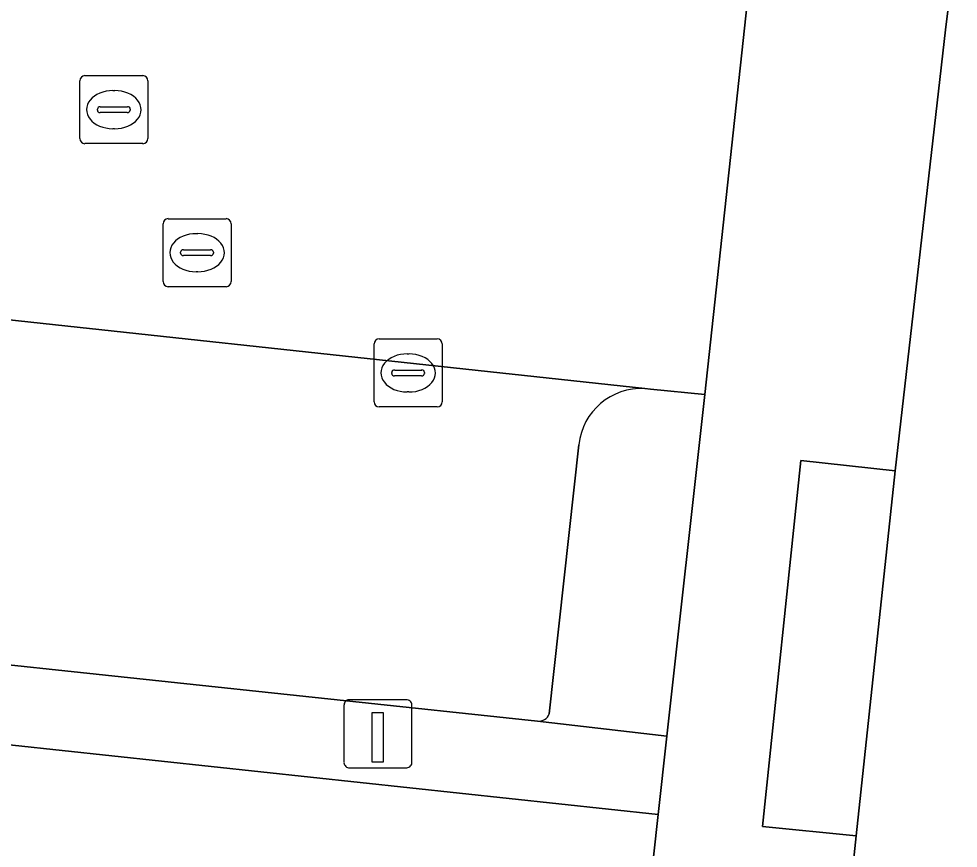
# Model space of a CAD drawing. Extents: x 162026 to 163502, y 387295 to 388169.
# Drawn here: x 162163.14 to 162176.95, y 387780.73 to 387792.93 of the extents above; entities that cross this region are included whole.
import ezdxf

# ---------------------------------------------------------------- set-up
doc = ezdxf.new("R2010")
doc.units = 0
for name, color, linetype in [('IMGEO_Groenvoorziening', 7, 'Continuous'), ('IMGEO_Kolk', 7, 'Continuous'), ('IMGEO_Laadpaal', 7, 'Continuous'), ('IMGEO_Parkeervlak_open', 7, 'Continuous'), ('IMGEO_Rijbaan_lokaal_open', 7, 'Continuous'), ('IMGEO_Rioolput', 7, 'Continuous'), ('IMGEO_Voetpad_open', 7, 'Continuous')]:
    doc.layers.add(name, color=color, linetype=linetype)

msp = doc.modelspace()

# ---------------------------------------------------------------- linework, layer by layer
at = {"layer": 'IMGEO_Groenvoorziening'}
for points in [[(162173.226, 387787.405), (162172.43, 387787.481), (162172.346, 387787.49)], [(162170.767, 387782.601), (162172.67, 387782.382), (162173.226, 387787.405)], [(162171.376, 387786.666), (162170.939, 387782.71)], [(162156.468, 387782.956), (162172.543, 387781.229), (162172.67, 387782.382), (162170.767, 387782.601), (162156.033, 387784.168)]]:
    msp.add_lwpolyline(points, dxfattribs=at)
msp.add_lwpolyline([(162176.029, 387786.281), (162174.638, 387786.435), (162174.076, 387781.053), (162175.451, 387780.914)], close=True, dxfattribs=at)
for centre, radius, start, end in [((162172.289, 387786.574), 0.917, 86.4291, 174.2657), ((162170.782, 387782.768), 0.168, 265.0316, 339.695)]:
    msp.add_arc(centre, radius, start, end, dxfattribs=at)
at = {"layer": 'IMGEO_Kolk'}
for p, q in [((162168.439, 387788.221), (162169.291, 387788.221)), ((162168.364, 387787.295), (162168.364, 387788.147)), ((162169.365, 387788.147), (162169.365, 387787.295)), ((162168.852, 387788.001), (162168.877, 387788.001)), ((162168.666, 387787.764), (162169.064, 387787.764)), ((162168.623, 387787.715), (162168.623, 387787.727)), ((162169.061, 387787.678), (162168.663, 387787.678)), ((162169.107, 387787.727), (162169.107, 387787.715)), ((162168.875, 387787.441), (162168.85, 387787.441)), ((162169.291, 387787.221), (162168.439, 387787.221))]:
    msp.add_line(p, q, dxfattribs=at)
for points in [[(162168.439, 387788.221), (162169.291, 387788.221)], [(162168.364, 387787.295), (162168.364, 387788.147)], [(162169.365, 387788.147), (162169.365, 387787.295)], [(162169.291, 387787.221), (162168.439, 387787.221)]]:
    msp.add_lwpolyline(points, dxfattribs=at)
for centre, radius, start, end in [((162168.441, 387788.145), 0.0765, 91.552, 178.448), ((162168.441, 387788.145), 0.0765, 91.552, 178.448), ((162169.289, 387788.145), 0.0765, 1.552, 88.448), ((162169.289, 387788.145), 0.0765, 1.552, 88.448), ((162168.663, 387787.724), 0.0403, 85.8775, 175.7526), ((162169.068, 387787.726), 0.0386, 1.7309, 96.639), ((162168.66, 387787.714), 0.0366, 178.938, 274.7102), ((162169.064, 387787.721), 0.043, 264.8664, 352.4533), ((162168.441, 387787.297), 0.0765, 181.552, 268.448), ((162168.441, 387787.297), 0.0765, 181.552, 268.448), ((162169.289, 387787.297), 0.0765, 271.552, 358.448), ((162169.289, 387787.297), 0.0765, 271.552, 358.448)]:
    msp.add_arc(centre, radius, start, end, dxfattribs=at)
for centre, major_axis, ratio, start_param, end_param in [((162168.851, 387787.721), (-0.387, 0.002), 0.722429, 4.712389, 7.853982), ((162168.876, 387787.721), (-0.39, 0.002), 0.717154, 1.570796, 4.712389)]:
    msp.add_ellipse(centre, major_axis=major_axis, ratio=ratio, start_param=start_param, end_param=end_param, dxfattribs=at)
at = {"layer": 'IMGEO_Laadpaal'}
for p, q in [((162168.837, 387782.916), (162167.996, 387782.916)), ((162168.837, 387782.916), (162167.996, 387782.916)), ((162167.921, 387782.832), (162167.921, 387781.991)), ((162167.921, 387782.832), (162167.921, 387781.991)), ((162168.921, 387782), (162168.921, 387782.841)), ((162168.921, 387782), (162168.921, 387782.841)), ((162168.005, 387781.916), (162168.846, 387781.916)), ((162168.005, 387781.916), (162168.846, 387781.916))]:
    msp.add_line(p, q, dxfattribs=at)
msp.add_lwpolyline([(162168.336, 387782.729), (162168.496, 387782.729), (162168.496, 387781.996), (162168.336, 387781.996), (162168.336, 387782.729)], dxfattribs=at)
for centre, start, end in [((162167.999, 387782.838), 92.4484, 184.2845), ((162167.999, 387782.838), 92.4484, 184.2845), ((162168.843, 387782.838), 2.4484, 94.2845), ((162168.843, 387782.838), 2.4484, 94.2845), ((162167.999, 387781.994), 182.4484, 274.2845), ((162167.999, 387781.994), 182.4484, 274.2845), ((162168.843, 387781.994), 272.4484, 4.2845), ((162168.843, 387781.994), 272.4484, 4.2845)]:
    msp.add_arc(centre, 0.0779, start, end, dxfattribs=at)
at = {"layer": 'IMGEO_Parkeervlak_open'}
for points in [[(162172.346, 387787.49), (162156.006, 387789.258)], [(162170.939, 387782.71), (162171.376, 387786.666)], [(162156.033, 387784.168), (162170.767, 387782.601)]]:
    msp.add_lwpolyline(points, dxfattribs=at)
for centre, radius, start, end in [((162172.289, 387786.574), 0.917, 86.4291, 174.2657), ((162170.782, 387782.768), 0.168, 265.0316, 339.695)]:
    msp.add_arc(centre, radius, start, end, dxfattribs=at)
at = {"layer": 'IMGEO_Rijbaan_lokaal_open'}
for points in [[(162140.87, 387825.929), (162140.291, 387820.827), (162136.99, 387791.294), (162142.91, 387790.674), (162154.304, 387789.45), (162156.006, 387789.258), (162172.346, 387787.49), (162172.43, 387787.481), (162173.226, 387787.405), (162173.877, 387793.382), (162171.589, 387793.598), (162149.817, 387795.974), (162145.027, 387796.502)], [(162176.954, 387794.397), (162176.873, 387793.647), (162176.767, 387792.767), (162176.029, 387786.281), (162175.451, 387780.914), (162175.197, 387778.502), (162174.638, 387773.728)]]:
    msp.add_lwpolyline(points, dxfattribs=at)
at = {"layer": 'IMGEO_Rioolput'}
for p, q in [((162164.111, 387792.092), (162164.963, 387792.092)), ((162164.036, 387791.166), (162164.036, 387792.018)), ((162165.037, 387792.018), (162165.037, 387791.166)), ((162164.524, 387791.872), (162164.549, 387791.872)), ((162164.338, 387791.635), (162164.736, 387791.635)), ((162164.295, 387791.586), (162164.295, 387791.598)), ((162164.733, 387791.549), (162164.335, 387791.549)), ((162164.779, 387791.598), (162164.779, 387791.586)), ((162164.547, 387791.312), (162164.522, 387791.312)), ((162164.963, 387791.092), (162164.111, 387791.092)), ((162165.335, 387789.989), (162166.187, 387789.989)), ((162165.26, 387789.063), (162165.26, 387789.915)), ((162166.261, 387789.915), (162166.261, 387789.063)), ((162165.748, 387789.769), (162165.773, 387789.769)), ((162165.519, 387789.483), (162165.519, 387789.495)), ((162165.957, 387789.446), (162165.559, 387789.446)), ((162165.562, 387789.532), (162165.96, 387789.532)), ((162166.003, 387789.495), (162166.003, 387789.483)), ((162165.771, 387789.209), (162165.746, 387789.209)), ((162166.187, 387788.989), (162165.335, 387788.989))]:
    msp.add_line(p, q, dxfattribs=at)
for points in [[(162164.111, 387792.092), (162164.963, 387792.092)], [(162164.036, 387791.166), (162164.036, 387792.018)], [(162165.037, 387792.018), (162165.037, 387791.166)], [(162164.963, 387791.092), (162164.111, 387791.092)], [(162165.335, 387789.989), (162166.187, 387789.989)], [(162165.26, 387789.063), (162165.26, 387789.915)], [(162166.261, 387789.915), (162166.261, 387789.063)], [(162166.187, 387788.989), (162165.335, 387788.989)]]:
    msp.add_lwpolyline(points, dxfattribs=at)
for centre, radius, start, end in [((162164.113, 387792.016), 0.0765, 91.552, 178.448), ((162164.113, 387792.016), 0.0765, 91.552, 178.448), ((162164.961, 387792.016), 0.0765, 1.552, 88.448), ((162164.961, 387792.016), 0.0765, 1.552, 88.448), ((162164.335, 387791.595), 0.0403, 85.8775, 175.7526), ((162164.74, 387791.597), 0.0386, 1.7309, 96.639), ((162164.332, 387791.585), 0.0366, 178.938, 274.7102), ((162164.736, 387791.592), 0.043, 264.8664, 352.4533), ((162164.113, 387791.168), 0.0765, 181.552, 268.448), ((162164.113, 387791.168), 0.0765, 181.552, 268.448), ((162164.961, 387791.168), 0.0765, 271.552, 358.448), ((162164.961, 387791.168), 0.0765, 271.552, 358.448), ((162165.337, 387789.913), 0.0765, 91.552, 178.448), ((162165.337, 387789.913), 0.0765, 91.552, 178.448), ((162166.185, 387789.913), 0.0765, 1.552, 88.448), ((162166.185, 387789.913), 0.0765, 1.552, 88.448), ((162165.559, 387789.492), 0.0403, 85.8775, 175.7526), ((162165.556, 387789.482), 0.0366, 178.938, 274.7102), ((162165.96, 387789.489), 0.043, 264.8664, 352.4533), ((162165.964, 387789.494), 0.0386, 1.7309, 96.639), ((162165.337, 387789.065), 0.0765, 181.552, 268.448), ((162165.337, 387789.065), 0.0765, 181.552, 268.448), ((162166.185, 387789.065), 0.0765, 271.552, 358.448), ((162166.185, 387789.065), 0.0765, 271.552, 358.448)]:
    msp.add_arc(centre, radius, start, end, dxfattribs=at)
for centre, major_axis, ratio, start_param, end_param in [((162164.523, 387791.592), (-0.387, 0.002), 0.722429, 4.712389, 7.853982), ((162164.548, 387791.592), (-0.39, 0.002), 0.717154, 1.570796, 4.712389), ((162165.747, 387789.489), (-0.387, 0.002), 0.722429, 4.712389, 7.853982), ((162165.772, 387789.489), (-0.39, 0.002), 0.717154, 1.570796, 4.712389)]:
    msp.add_ellipse(centre, major_axis=major_axis, ratio=ratio, start_param=start_param, end_param=end_param, dxfattribs=at)
at = {"layer": 'IMGEO_Voetpad_open'}
for points in [[(162174.423, 387798.647), (162174.399, 387798.411), (162173.877, 387793.382), (162173.226, 387787.405), (162172.67, 387782.382), (162172.543, 387781.229), (162172.275, 387778.829), (162171.946, 387775.897), (162171.441, 387771.387), (162171.433, 387770.804)], [(162174.638, 387773.728), (162173.273, 387773.889), (162173.794, 387778.646), (162175.197, 387778.502), (162175.451, 387780.914), (162174.076, 387781.053), (162174.638, 387786.435), (162176.029, 387786.281), (162176.767, 387792.767), (162176.873, 387793.647), (162175.477, 387793.792), (162175.642, 387795.586), (162175.666, 387795.93)], [(162156.332, 387780.552), (162157.728, 387780.378), (162157.547, 387778.586), (162169.824, 387777.281), (162170.03, 387779.073), (162172.275, 387778.829), (162172.543, 387781.229), (162156.468, 387782.956)]]:
    msp.add_lwpolyline(points, dxfattribs=at)

doc.saveas('drawing.dxf')
